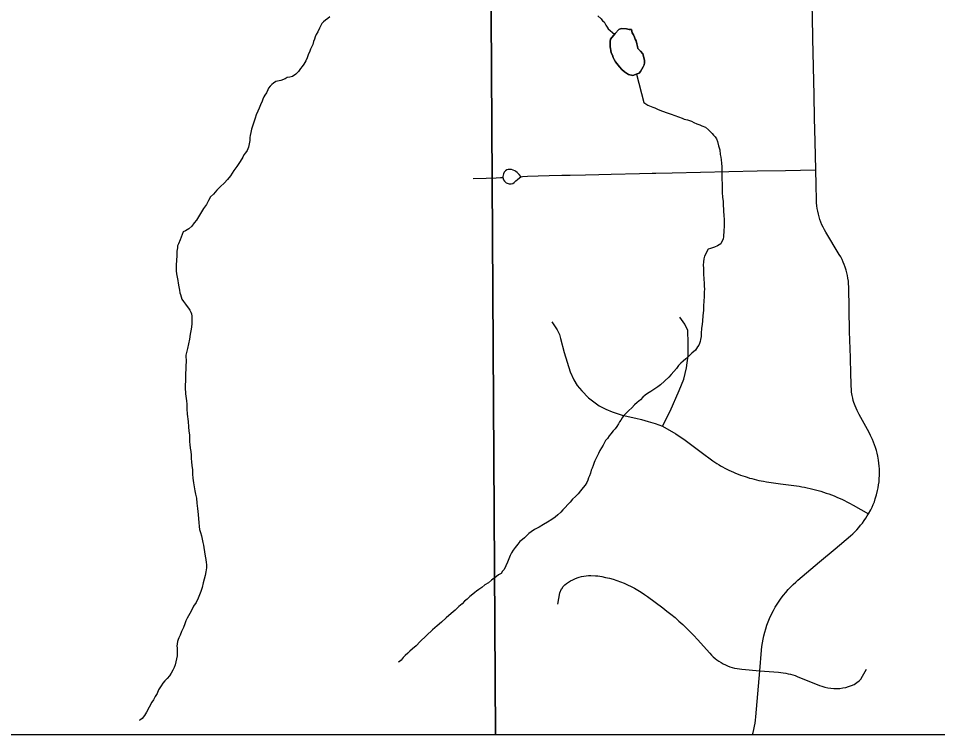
# Model space of a CAD drawing. Extents: x 103424 to 286016, y 38711 to 110967.
# Drawn here: x 117188 to 122536, y 38711 to 42876 of the extents above; entities that cross this region are included whole.
import ezdxf

# ---------------------------------------------------------------- set-up
doc = ezdxf.new("R2010")
doc.units = 0
for name, color, linetype in [('GM_X_Corporation', 7, 'Continuous'), ('GM_X_Minor_Lake', 7, 'Continuous'), ('GM_X_Minor_River', 7, 'Continuous'), ('GM_X_Township_Road', 7, 'Continuous')]:
    doc.layers.add(name, color=color, linetype=linetype)

msp = doc.modelspace()

# ---------------------------------------------------------------- linework, layer by layer
at = {"layer": 'GM_X_Corporation'}
for points in [[(103423.7, 96534.8), (103423.7, 38711.2), (175679.7, 38711.2), (175679.7, 110967.2), (119699, 110967.2), (119716.9, 106542.5), (119719.8, 106322.8), (119720.8, 106006.3), (119709.7, 99445.7), (119706.4, 99064.2), (119663.9, 96690), (117026.4, 96688.2), (115542.1, 96665), (105081.7, 96574.5)], [(119963.5, 38711.2), (149532.9, 38711.2), (149528, 39851), (149476.1, 42604.7), (149451.3, 44180.8), (147524, 44122.7), (147511.7, 44122.4), (144100.1, 44042.4), (133604.6, 43873.3), (130307.3, 43800.5), (126993.8, 43728), (121865.1, 43580.2), (119934.2, 43543)], [(103423.7, 43132.7), (103423.7, 38711.2), (119963.5, 38711.2), (119934.2, 43543), (116952, 43470.9), (108691.3, 43264.4)]]:
    msp.add_lwpolyline(points, close=True, dxfattribs=at)
at = {"layer": 'GM_X_Minor_Lake'}
for points in [[(120660, 42788.3), (120681.9, 42810.9), (120695.9, 42817.1), (120726.2, 42815.6), (120742.4, 42811.9), (120754.5, 42812.1), (120758.9, 42791.9), (120767.1, 42779.9), (120773.4, 42767.9), (120777.6, 42755.9), (120781.8, 42745.8), (120786.2, 42727.7), (120790.4, 42713.7), (120792.7, 42701.6), (120807.1, 42685.7), (120821.4, 42669.7), (120827.8, 42649.6), (120830.2, 42631.5), (120830.4, 42617.3), (120828.6, 42607.2), (120822.7, 42595), (120814.9, 42580.7), (120807, 42568.5), (120799.1, 42558.2), (120789.1, 42554), (120763, 42543.5), (120738.7, 42549.2), (120726.5, 42557.1), (120714.2, 42564.9), (120699.9, 42578.8), (120685.5, 42594.8), (120662.8, 42624.7), (120654.5, 42636.7), (120648.3, 42648.7), (120644, 42662.8), (120637.7, 42676.8), (120635.5, 42688.9), (120633.3, 42701), (120631.1, 42711), (120630.8, 42729.2), (120630.6, 42741.3), (120632.3, 42755.5), (120660, 42788.3)], [(120814.9, 42580.7), (120822.7, 42595), (120828.6, 42607.2), (120830.4, 42617.3), (120830.2, 42631.5), (120827.8, 42649.6), (120821.4, 42669.7), (120807.1, 42685.7), (120792.7, 42701.6), (120790.4, 42713.7), (120786.2, 42727.7), (120781.8, 42745.8), (120777.6, 42755.9), (120773.4, 42767.9), (120767.1, 42779.9), (120758.9, 42791.9), (120754.5, 42812.1), (120742.4, 42811.9), (120726.2, 42815.6), (120695.9, 42817.1), (120681.9, 42810.9), (120660, 42788.3)], [(120660, 42788.3), (120632.3, 42755.5), (120630.6, 42741.3), (120630.8, 42729.2), (120631.1, 42711), (120633.3, 42701), (120635.5, 42688.9), (120637.7, 42676.8), (120644, 42662.8), (120648.3, 42648.7), (120654.5, 42636.7), (120662.8, 42624.7), (120685.5, 42594.8), (120699.9, 42578.8), (120714.2, 42564.9), (120726.5, 42557.1), (120738.7, 42549.2), (120763, 42543.5), (120789.1, 42554), (120799.1, 42558.2), (120807, 42568.5), (120814.9, 42580.7)]]:
    msp.add_lwpolyline(points, dxfattribs=at)
at = {"layer": 'GM_X_Minor_River'}
for points in [[(118999.7, 42886.2), (118987.7, 42875.9), (118975.8, 42865.6), (118963.8, 42857.3), (118953.9, 42847.1), (118948.1, 42834.9), (118940.3, 42818.6), (118930.5, 42798.2), (118920.7, 42781.9), (118914.9, 42769.7), (118911.1, 42755.5), (118905.2, 42741.2), (118901.5, 42725), (118893.7, 42708.7), (118887.8, 42696.5), (118884, 42686.3), (118874.3, 42663.9), (118868.5, 42647.7), (118860.7, 42629.4), (118848.9, 42611), (118839.1, 42596.7), (118829.2, 42584.4), (118817.4, 42568.1), (118801.5, 42551.6), (118783.5, 42539.2), (118767.5, 42534.9), (118751.4, 42532.6), (118739.4, 42524.4)], [(120559.4, 42891.7), (120577.9, 42873.8), (120586.2, 42861.8), (120596.4, 42855.9), (120606.7, 42837.9), (120613, 42825.9), (120619.2, 42815.9), (120656.4, 42783.9)], [(118739.4, 42524.4), (118715.3, 42515.9), (118695.2, 42511.5), (118685.2, 42509.3), (118673.2, 42499), (118663.2, 42492.8), (118653.3, 42482.5), (118643.4, 42470.2), (118639.6, 42460.1), (118631.8, 42443.8), (118621.9, 42429.5), (118616, 42419.3), (118610.2, 42407.1), (118606.4, 42394.9), (118596.6, 42374.5), (118588.9, 42354.2), (118581.1, 42335.9), (118571.4, 42315.5), (118565.7, 42295.2), (118558, 42272.9), (118550.3, 42250.5), (118544.5, 42232.3), (118540.8, 42212), (118537.1, 42195.8), (118535.2, 42183.6), (118535.5, 42165.4), (118529.8, 42147.2), (118526.1, 42126.9), (118518.3, 42108.6), (118508.5, 42094.3), (118500.6, 42082), (118494.8, 42069.8), (118479.1, 42043.3), (118459.4, 42014.7), (118441.6, 41992.2), (118421.9, 41961.6), (118404.2, 41939), (118384.3, 41918.5), (118364.5, 41898), (118342.6, 41877.4), (118322.8, 41854.9), (118304.9, 41838.4), (118293.2, 41818), (118281.5, 41793.6), (118265.7, 41771.1), (118224.5, 41703.8), (118210.6, 41687.4), (118196.8, 41668.9), (118178.9, 41652.5), (118161, 41640.1), (118146.9, 41635.8), (118141.1, 41619.5), (118129.5, 41589.1), (118119.9, 41564.7), (118114, 41554.4), (118114.2, 41542.3), (118110.5, 41522.1), (118108.9, 41495.8), (118107.3, 41469.5), (118105.8, 41441.2), (118106.1, 41421), (118106.3, 41408.9), (118108.7, 41390.7), (118111, 41370.6), (118115.4, 41352.5), (118117.6, 41336.3), (118122, 41316.2), (118124.4, 41296), (118126.7, 41279.9), (118130.9, 41269.9), (118135.1, 41257.8), (118139.4, 41243.8), (118147.7, 41229.8), (118160, 41213.8), (118170.3, 41201.8), (118178.6, 41191.9), (118184.8, 41179.9), (118191.1, 41167.8), (118195.3, 41157.8), (118197.6, 41143.7), (118197.9, 41121.5), (118196.3, 41097.2), (118192.8, 41068.9), (118187.2, 41040.5), (118183.7, 41010.1), (118178, 40983.8), (118172.4, 40957.4), (118166.8, 40933.1), (118163, 40916.9), (118163.7, 40878.5), (118162, 40858.3), (118162.4, 40834), (118160.7, 40813.8), (118161.1, 40791.6), (118159.5, 40767.3), (118157.8, 40745.1), (118158.1, 40728.9), (118160.7, 40692.6), (118165.4, 40652.3), (118167.8, 40632.1), (118168.2, 40605.8)], [(120783.6, 42551.8), (120826.2, 42387), (120850.7, 42371.2), (120869, 42363.4), (120879.1, 42359.6), (120891.3, 42355.7), (120909.6, 42345.9), (120936, 42336.3), (120962.4, 42326.6), (120986.8, 42318.9), (121007.1, 42311.2), (121049.7, 42295.7), (121061.9, 42289.8), (121072, 42288), (121082.1, 42286.1), (121092.3, 42282.3), (121104.5, 42278.4), (121118.7, 42270.6), (121135, 42262.8), (121153.3, 42257), (121165.5, 42251.1), (121185.8, 42243.4), (121204.2, 42227.5), (121214.5, 42217.6), (121224.7, 42207.7), (121233, 42197.7), (121241.2, 42187.7), (121249.5, 42175.8), (121255.8, 42159.7), (121262.3, 42135.6), (121268.7, 42111.4), (121271.2, 42085.2), (121275.5, 42069.1), (121277.8, 42053), (121278.1, 42034.8), (121280.5, 42012.6), (121280.8, 41990.4), (121281.2, 41966.2), (121281.7, 41939.9), (121282.1, 41915.7), (121282.5, 41889.4), (121283, 41863.2), (121285.4, 41837), (121287.9, 41810.7), (121288.3, 41788.5), (121290.6, 41766.3), (121290.9, 41750.2), (121293.2, 41736.1), (121293.4, 41724), (121293.6, 41711.8), (121293.8, 41699.7), (121294, 41685.6), (121294.2, 41675.5), (121294.4, 41663.4), (121292.7, 41645.2), (121292.9, 41631), (121291.1, 41616.8), (121291.3, 41606.7), (121289.5, 41594.6), (121275.8, 41566.1), (121255.9, 41553.6), (121237.9, 41545.3), (121215.8, 41538.8), (121201.7, 41534.6), (121193.9, 41520.3), (121188, 41508.1), (121180.2, 41493.8), (121176.4, 41477.6), (121174.7, 41461.4), (121173, 41441.2), (121173.3, 41423), (121173.6, 41404.8), (121174, 41384.6), (121176.3, 41366.5), (121176.5, 41354.3), (121178.7, 41342.3), (121178.9, 41330.1), (121179.1, 41318), (121179.3, 41303.9), (121177.7, 41283.7), (121178.1, 41259.4), (121176.5, 41231.1), (121175, 41204.8), (121173.4, 41178.5), (121169.9, 41148.2), (121168.4, 41115.8), (121166.7, 41097.6), (121163, 41073.3), (121161.5, 41045), (121159.8, 41026.8), (121156.1, 41008.6), (121154.2, 40996.4), (121150.4, 40986.2), (121146.5, 40976.1), (121138.6, 40965.8), (121126.8, 40947.5), (121106.9, 40929), (121089.1, 40912.5)], [(121089.1, 40912.5), (121071.2, 40896), (121055.2, 40883.7), (121043.3, 40871.3), (121029.4, 40857), (121017.6, 40840.6), (121001.8, 40822.2), (120985.9, 40805.7), (120972.1, 40789.4), (120924.4, 40746.1), (120908.4, 40733.8), (120890.5, 40721.4), (120868.5, 40706.8), (120848.5, 40694.4), (120834.6, 40686.1), (120820.6, 40673.7), (120806.8, 40657.3), (120788.9, 40642.9), (120773, 40628.5), (120757.1, 40612.1), (120739.2, 40595.6), (120725.3, 40583.3), (120709.5, 40564.8), (120701.6, 40552.6), (120693.7, 40540.3), (120685.8, 40530.1), (120680, 40517.9), (120670.1, 40503.6), (120660.3, 40489.3), (120648.4, 40477), (120634.5, 40460.6), (120624.6, 40448.3), (120614.8, 40434), (120604.9, 40421.7), (120599.1, 40409.5), (120591.2, 40395.2), (120581.4, 40378.9), (120571.6, 40362.6), (120563.8, 40346.3), (120556, 40330), (120548.2, 40315.7), (120542.3, 40303.5), (120538.5, 40293.3), (120532.7, 40277.1), (120526.9, 40260.8), (120521, 40248.6), (120517.3, 40232.4), (120511.5, 40216.1), (120505.7, 40203.9), (120501.8, 40191.7), (120496, 40177.5), (120486.2, 40161.2), (120474.3, 40148.8), (120458.5, 40128.4), (120444.6, 40112), (120428.8, 40095.6), (120412.9, 40081.2), (120399.1, 40062.7), (120355.4, 40017.6), (120343.5, 40005.3), (120327.6, 39988.8), (120311.7, 39976.5), (120291.8, 39962), (120265.8, 39947.4), (120243.8, 39932.9), (120217.8, 39918.3), (120191.8, 39903.8), (120171.9, 39891.3), (120157.9, 39881), (120146, 39868.7), (120132.1, 39856.3), (120120.2, 39846), (120106.3, 39833.7), (120094.4, 39819.3), (120078.6, 39798.9), (120066.7, 39784.5), (120056.9, 39768.2), (120049.1, 39751.9), (120033.6, 39713.3), (120014.2, 39670.5), (120004.2, 39662.3), (119996.4, 39648), (119982.4, 39639.7), (119970.4, 39631.4), (119956.5, 39621.1), (119940.5, 39608.7), (119922.6, 39594.3), (119902.6, 39581.8), (119884.7, 39567.4), (119866.8, 39555), (119852.8, 39544.6), (119842.8, 39538.4), (119832.9, 39528.2), (119815, 39513.7), (119799.1, 39499.3), (119783.2, 39487), (119769.3, 39472.6), (119751.4, 39456.1), (119729.5, 39435.6), (119705.7, 39415), (119677.8, 39390.3)], [(118168.2, 40605.8), (118170.8, 40575.6), (118175.5, 40531.2), (118178.1, 40500.9), (118180.5, 40476.7), (118182.9, 40454.6), (118183.3, 40432.3), (118183.6, 40414.2), (118185.8, 40398), (118188.2, 40377.9), (118190.6, 40357.7), (118193, 40335.5), (118193.3, 40315.3), (118195.6, 40299.2), (118198, 40275), (118200.4, 40252.8), (118200.8, 40226.6), (118203.3, 40202.4), (118207.7, 40176.2), (118210.2, 40152), (118214.6, 40129.8), (118218.9, 40109.7), (118223.4, 40085.5), (118225.9, 40057.3), (118230.4, 40027), (118233, 39990.7), (118235.5, 39966.5), (118237.9, 39944.3), (118240.2, 39922.2), (118242.6, 39904), (118246.9, 39885.9), (118253.3, 39867.8), (118257.6, 39847.7), (118262, 39827.6), (118264.3, 39813.5), (118266.5, 39799.3), (118275.4, 39749), (118277.8, 39728.8), (118280.1, 39712.7), (118282.3, 39700.6), (118282.6, 39680.4), (118279, 39658.1), (118275.3, 39635.9), (118269.6, 39615.6), (118263.9, 39593.2), (118256.3, 39566.9), (118248.6, 39542.5), (118240.9, 39524.2), (118233.1, 39503.8), (118221.4, 39479.4), (118207.7, 39459), (118197.9, 39436.6), (118186.2, 39416.2), (118178.3, 39401.9), (118170.5, 39387.7), (118162.7, 39373.4), (118156.9, 39355.1), (118149.2, 39334.8), (118137.5, 39310.3), (118129.8, 39290), (118122, 39273.7), (118118.1, 39263.6), (118114.2, 39253.4), (118112.5, 39239.2), (118110.7, 39225), (118110.9, 39215), (118111.2, 39194.7), (118111.4, 39182.6), (118111.6, 39168.5), (118107.9, 39152.3), (118104.1, 39134), (118100.4, 39117.8), (118094.6, 39101.6), (118086.8, 39085.3), (118077, 39068.9), (118067.2, 39052.6), (118053.3, 39038.2), (118039.4, 39023.9), (118027.5, 39009.5), (118017.7, 38995.2), (118004, 38970.8), (117996.2, 38950.4), (117984.4, 38932.1), (117974.6, 38913.7), (117964.8, 38899.4), (117933.5, 38842.3), (117921.7, 38821.9), (117907.9, 38805.5), (117893.9, 38795.2), (117893.9, 38795.2), (117891.9, 38793.1)], [(119677.8, 39390.3), (119650, 39365.6), (119624.1, 39342.9), (119598.3, 39320.3), (119524.8, 39252.4), (119503, 39227.8), (119481.1, 39209.2), (119465.1, 39196.9), (119453.3, 39184.5), (119439.3, 39172.2), (119427.4, 39159.9), (119415.6, 39143.5), (119403.6, 39135.2), (119397.6, 39133.1)]]:
    msp.add_lwpolyline(points, dxfattribs=at)
at = {"layer": 'GM_X_Township_Road'}
for points in [[(121827.2, 41996.3), (121823.7, 42161.3), (121820.9, 42295.2), (121818.1, 42429.1), (121814.5, 42594.1), (121810.8, 42759.2), (121808, 42886.4), (121805.2, 43013.5)], [(120110.6, 41956.6), (120101.8, 41968.9), (120089.8, 41980.4), (120082.6, 41985.7), (120075.9, 41990.1), (120067.4, 41994.5), (120056.6, 41998.2), (120037.9, 41997.1), (120030.6, 41994.9), (120021.9, 41989.1), (120015.2, 41981.9), (120009.9, 41973.2), (120008, 41965), (120007, 41956.8), (120007.3, 41951.3), (120010.8, 41938.1), (120017.1, 41928.9), (120021.4, 41924.6), (120026.3, 41920.7), (120032, 41917.8), (120043.1, 41914.5), (120055.1, 41914), (120064.3, 41916.9), (120073.5, 41922.1), (120082.6, 41930.8), (120091.3, 41939), (120103.3, 41950.1), (120111.5, 41954.9), (120120.6, 41957.8), (120149.6, 41958.8), (120212.6, 41960.8), (120277.2, 41962.3), (120350.3, 41963.9), (120397.6, 41965), (120488.5, 41967.1), (120565.2, 41968.9), (120636.9, 41970.3), (120802, 41974.2), (120875.7, 41976)], [(120875.7, 41976), (120896.7, 41976.5), (120991.6, 41978.7), (121156.6, 41982.2), (121321.6, 41985.7), (121486.6, 41989.1), (121651.7, 41992.6), (121739.4, 41994.4), (121827.2, 41996.3)], [(122031.4, 40807.1), (122028.8, 40905.1), (122024.7, 41054.8), (122021.9, 41185.2), (122019, 41315.6), (122018.6, 41332), (122017.1, 41348.4), (122014.8, 41364.8), (122012, 41381), (122008.5, 41397.1), (122004.3, 41413), (121999.2, 41428.7), (121993.7, 41444.2), (121987.4, 41459.4), (121980.4, 41474.4), (121972.8, 41489), (121964.5, 41503.2), (121886.3, 41632.5), (121878.2, 41646.7), (121870.5, 41661.3), (121863.7, 41676.3), (121857.4, 41691.5), (121851.6, 41707), (121846.8, 41722.6), (121842.6, 41738.6), (121839, 41754.7), (121836, 41770.9), (121834, 41787.2), (121832.5, 41803.6), (121831.8, 41820.1), (121829.5, 41908.1), (121827.2, 41996.3)], [(119833.9, 41944.8), (119909.6, 41946.3), (119968, 41949.2)], [(119968, 41949.2), (119993.7, 41950.6), (120007.3, 41951.3)], [(120935.8, 40505.8), (120979.8, 40592.9), (121032, 40711.4), (121059.2, 40778.6), (121074.6, 40844.4), (121085.1, 40915.7), (121085.5, 40988.3), (121082.4, 41061.4), (121066, 41098.2), (121037.4, 41138.6)], [(120291.3, 41111.3), (120323.5, 41065.7), (120335.8, 41038.6), (120342.5, 41015), (120364, 40932.5), (120398, 40820.8), (120420.5, 40774.8), (120438.4, 40741.8), (120465.9, 40710.2), (120504.7, 40669.6), (120567.8, 40623.3), (120606.6, 40603.6), (120642.3, 40587.9), (120700.4, 40569.8), (120781.2, 40551.7), (120814.4, 40544.2), (120852.9, 40532.9), (120893.9, 40520.7), (120935.8, 40505.8), (121013.1, 40460.5), (121038.9, 40443.8), (121059, 40429.8), (121183.4, 40336.6), (121204.7, 40320.7), (121228.6, 40304.1), (121251.8, 40288.6), (121264.5, 40280), (121272.9, 40274.3), (121285.2, 40267.6), (121297.6, 40261), (121309.9, 40254.8), (121322.5, 40248.7), (121335.3, 40242.8), (121348.2, 40237.2), (121361, 40231.8), (121376.4, 40225.7), (121389.4, 40220.8), (121402.5, 40216.1), (121415.9, 40211.6), (121428.9, 40207.4), (121442.5, 40203.4), (121455.9, 40199.7), (121469.4, 40196.2), (121483, 40192.9), (121496.7, 40189.8), (121510.3, 40187), (121524.1, 40184.4), (121541.5, 40181), (121622, 40169.7), (121730.2, 40155.3), (121746.3, 40152.6), (121762.4, 40149.6), (121778.3, 40146.4), (121794.4, 40142.9), (121810.2, 40139.1), (121826.1, 40135), (121841.7, 40130.7), (121857.6, 40126.1), (121873.2, 40121.2), (121888.5, 40116.1), (121903.9, 40110.6), (121919.2, 40104.9), (121934.6, 40098.9), (121949.7, 40092.7), (121964.5, 40086.2), (121979.6, 40079.5), (121994.2, 40072.5), (122008.8, 40065.2), (122023.4, 40057.7), (122044.6, 40046.1), (122134.1, 39995.9)], [(121501.1, 39082.8), (121512.3, 39203.2), (121514.5, 39224.2), (121517.6, 39245.1), (121521.4, 39265.8), (121525.9, 39286.4), (121531, 39306.9), (121537, 39327.1), (121543.6, 39347.1), (121550.9, 39366.9), (121558.9, 39386.4), (121572, 39415.1), (121581.9, 39433.8), (121592.2, 39452.3), (121603, 39470.3), (121614.6, 39487.9), (121626.7, 39505.1), (121639.5, 39521.9), (121652.9, 39538.2), (121666.7, 39554.1), (121681.4, 39569.4), (121696.2, 39584.2), (121711.8, 39598.6), (121723.9, 39609.2), (121850, 39715.7), (121939.9, 39791.7), (122029.9, 39867.7), (122042.5, 39879.1), (122054.5, 39890.8), (122066.4, 39903), (122077.7, 39915.5), (122088.5, 39928.5), (122098.9, 39941.7), (122108.7, 39955.4), (122118, 39969.4), (122127.1, 39983.8), (122134.1, 39995.9), (122148.6, 40019.1), (122155.6, 40034.4), (122162.4, 40049.9), (122168.5, 40065.7), (122174, 40081.6), (122181.3, 40105.8), (122187.4, 40130.4), (122190.7, 40146.9), (122193.2, 40163.5), (122195.5, 40180.3), (122197, 40197.1), (122198.3, 40222.4), (122197.8, 40256.1), (122196.5, 40272.9), (122195, 40289.7), (122192.8, 40306.5), (122188.2, 40331.3), (122184.5, 40347.8), (122180.2, 40364.1), (122175.2, 40380.3), (122169.9, 40396.2), (122163.9, 40412), (122157.3, 40427.5), (122146.5, 40450.5), (122137.5, 40467.7), (122079.9, 40572.6), (122073.6, 40584.7), (122067.5, 40597), (122062, 40609.5), (122056.7, 40622.3), (122049.9, 40641.7), (122045.9, 40654.8), (122042.4, 40668), (122039.8, 40683.9), (122036.3, 40702.2), (122032.8, 40755.5), (122031.4, 40807.1)], [(120326, 39468.9), (120331.9, 39503), (120339.2, 39535.2), (120348.6, 39558.3), (120349.2, 39559.8), (120358.3, 39573.2), (120366.7, 39582.4), (120377.7, 39590.6), (120389.1, 39598.2), (120400.9, 39605.2), (120413, 39611.5), (120425.6, 39617.1), (120438.4, 39622.1), (120451.5, 39626.3), (120464.9, 39629.9), (120478.2, 39632.7), (120491.8, 39634.7), (120505.4, 39636.1), (120519.2, 39636.6), (120546.7, 39635.5), (120560.3, 39633.8), (120582.4, 39630.1), (120604.6, 39625.5), (120626.7, 39620.2), (120648.3, 39614.2), (120670, 39607.3), (120691.1, 39599.8), (120712, 39591.5), (120732.9, 39582.5), (120753.3, 39572.7), (120773.2, 39562.2), (120792.8, 39551.1), (120812.2, 39539.3), (120830.8, 39526.7), (120849.2, 39513.6), (120937.2, 39448.3), (120961.4, 39430), (120985, 39411), (121008.5, 39391.7), (121031.3, 39371.8), (121053.7, 39351.3), (121075.6, 39330.4), (121097, 39309), (121117.9, 39287.1), (121138.5, 39264.7), (121210.5, 39184.2), (121220.3, 39173.8), (121230.6, 39163.9), (121241.4, 39154.6), (121252.5, 39145.8), (121264.3, 39137.6), (121276.4, 39129.9), (121288.7, 39122.9), (121301.6, 39116.7), (121314.7, 39110.9), (121328, 39105.9), (121341.6, 39101.6), (121355.4, 39097.9), (121369.3, 39095), (121383.4, 39092.8), (121397.7, 39091.2), (121501.1, 39082.8)], [(121459.3, 38711.2), (121463.2, 38723.8), (121467.8, 38741.6), (121471.8, 38759.6), (121475.1, 38777.7), (121477.6, 38795.9), (121479.4, 38814.2), (121490.3, 38948.5), (121501.1, 39082.8)], [(121501.1, 39082.8), (121610.6, 39073.9), (121624.7, 39072.5), (121638.6, 39070.6), (121652.4, 39068.3), (121666.3, 39065.5), (121679.9, 39062.1), (121693.4, 39058.3), (121706.8, 39054), (121720.1, 39049.3), (121849.2, 38997.2), (121863.3, 38992.1), (121879.9, 38987.1), (121897.3, 38983.2), (121914.7, 38980.6), (121932, 38979.2), (121967.3, 38980), (121984.6, 38982.3), (122001.8, 38985.7), (122018.9, 38990.4), (122035.3, 38996.2), (122051.4, 39003.2), (122067.4, 39014.3), (122079.2, 39023.6), (122089.1, 39034), (122100.2, 39051.7), (122123.6, 39091.3)]]:
    msp.add_lwpolyline(points, dxfattribs=at)

doc.saveas('drawing.dxf')
